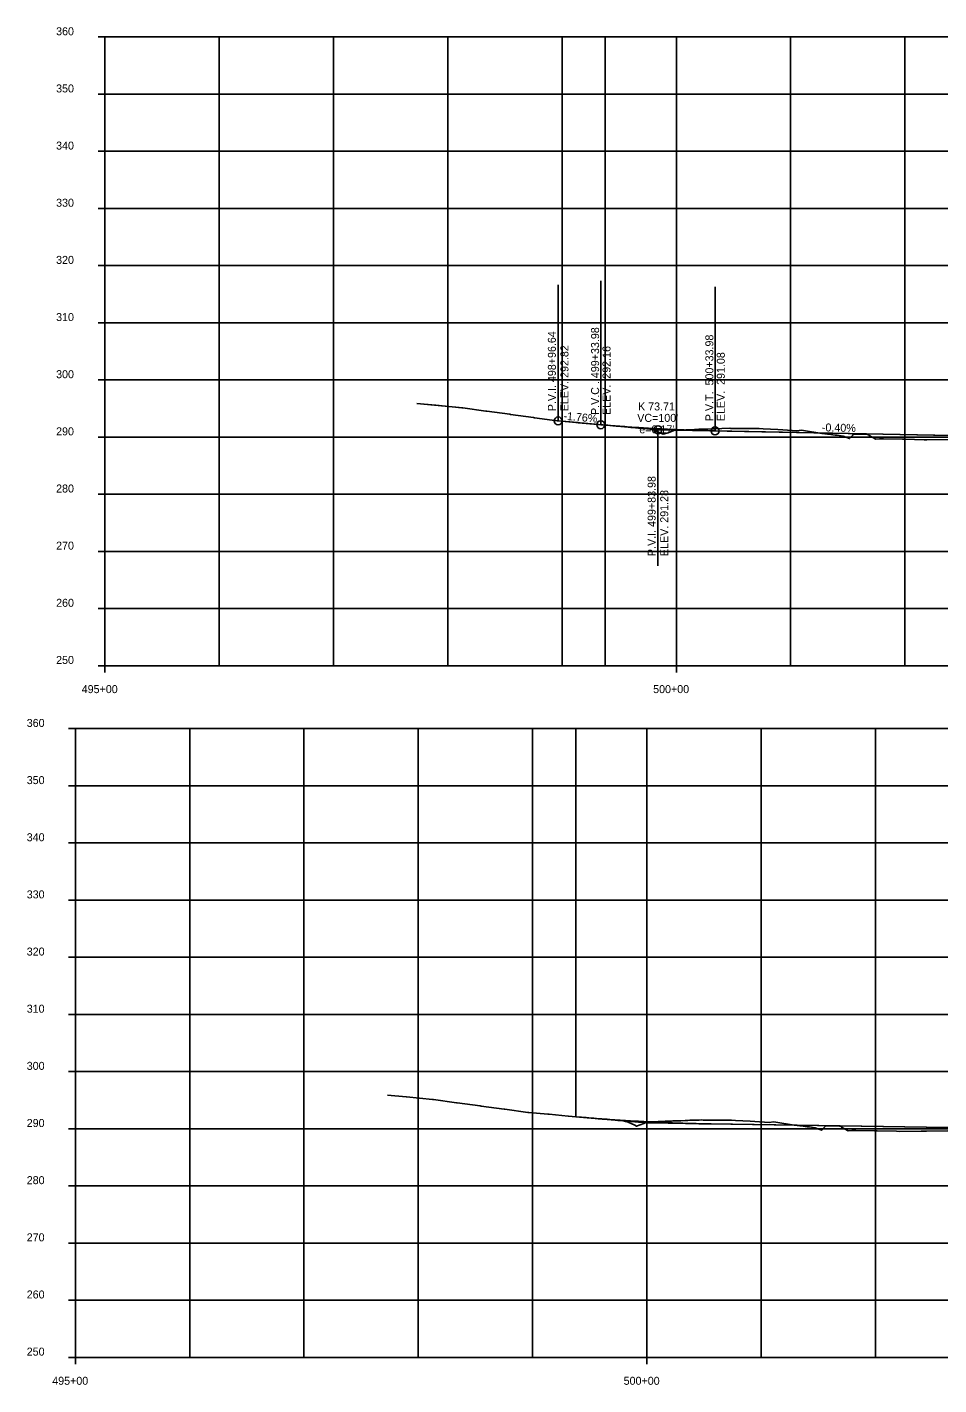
# Model space of a CAD drawing. Extents: x 1300404 to 1323571, y 234004 to 252077.
# Drawn here: x 1318662 to 1319459, y 238049 to 239237 of the extents above; entities that cross this region are included whole.
import ezdxf

# ---------------------------------------------------------------- set-up
doc = ezdxf.new("R2010")
doc.units = 0
for name, color, linetype in [('Default', 7, 'Continuous'), ('R_Axis', 7, 'Continuous'), ('R_Axis Annot', 7, 'Continuous'), ('R_Exist Surface', 7, 'Continuous'), ('R_Grid', 7, 'Continuous'), ('R_Temp Barrier Wall', 7, 'Continuous'), ('R_Vert Alg', 7, 'Continuous'), ('R_Vert Alg Annot', 7, 'Continuous')]:
    doc.layers.add(name, color=color, linetype=linetype)

msp = doc.modelspace()

# ---------------------------------------------------------------- linework, layer by layer
at = {"layer": 'R_Axis'}
for p, q in [((1318723.6, 239228), (1318729.6, 239228)), ((1318723.6, 239228), (1318729.6, 239228)), ((1318729.6, 238678), (1318729.6, 239228)), ((1318723.6, 239178), (1318729.6, 239178)), ((1318723.6, 239128), (1318729.6, 239128)), ((1318723.6, 239078), (1318729.6, 239078)), ((1318723.6, 239028), (1318729.6, 239028)), ((1318723.6, 238978), (1318729.6, 238978)), ((1318723.6, 238928), (1318729.6, 238928)), ((1318723.6, 238878), (1318729.6, 238878)), ((1318723.6, 238828), (1318729.6, 238828)), ((1318723.6, 238778), (1318729.6, 238778)), ((1318723.6, 238728), (1318729.6, 238728)), ((1318723.6, 238678), (1318729.6, 238678)), ((1318729.6, 238678), (1320229.6, 238678)), ((1318729.6, 238672), (1318729.6, 238678)), ((1319229.6, 238672), (1319229.6, 238678)), ((1318697.8, 238622.9), (1318703.8, 238622.9)), ((1318697.8, 238622.9), (1318703.8, 238622.9)), ((1318703.8, 238072.9), (1318703.8, 238622.9)), ((1318697.8, 238572.9), (1318703.8, 238572.9)), ((1318697.8, 238522.9), (1318703.8, 238522.9)), ((1318697.8, 238472.9), (1318703.8, 238472.9)), ((1318697.8, 238422.9), (1318703.8, 238422.9)), ((1318697.8, 238372.9), (1318703.8, 238372.9)), ((1318697.8, 238322.9), (1318703.8, 238322.9)), ((1318697.8, 238272.9), (1318703.8, 238272.9)), ((1318697.8, 238222.9), (1318703.8, 238222.9)), ((1318697.8, 238172.9), (1318703.8, 238172.9)), ((1318697.8, 238122.9), (1318703.8, 238122.9)), ((1318697.8, 238072.9), (1318703.8, 238072.9)), ((1318703.8, 238072.9), (1320203.8, 238072.9)), ((1318703.8, 238066.9), (1318703.8, 238072.9)), ((1319203.8, 238066.9), (1319203.8, 238072.9))]:
    msp.add_line(p, q, dxfattribs=at)
at = {"layer": 'R_Exist Surface'}
for points in [[(1319002.6, 238907.4), (1319018.9, 238905.8), (1319019.2, 238905.8), (1319042, 238903.6), (1319042.8, 238903.5), (1319063, 238900.8), (1319063.7, 238900.7), (1319083.8, 238897.9), (1319084.5, 238897.8), (1319104.6, 238895), (1319105.4, 238894.9), (1319125.4, 238892.2), (1319126.2, 238892.1), (1319143, 238890.6), (1319143.5, 238890.6), (1319143.9, 238890.5), (1319160.7, 238889.1), (1319161, 238889), (1319167.4, 238888.5), (1319169.2, 238888.3), (1319175.2, 238887.8), (1319177, 238887.6), (1319178.1, 238887.5), (1319183.1, 238887.1), (1319189.7, 238886.5), (1319190.9, 238886.4), (1319196.4, 238885.9), (1319198.8, 238885.8), (1319198.9, 238885.8), (1319203.9, 238885.3), (1319204.2, 238885.3), (1319206, 238885.2), (1319206.6, 238885), (1319207.1, 238884.8), (1319209.8, 238883.9), (1319211.7, 238883.4), (1319214.5, 238882.1), (1319218, 238880.4), (1319222.4, 238881.8), (1319227.3, 238883.8), (1319228.1, 238884.1), (1319228.8, 238884.1), (1319229.9, 238884.1), (1319230.2, 238884.1), (1319238.1, 238884.4), (1319238.1, 238884.4), (1319245.4, 238884.7), (1319245.9, 238884.7), (1319246.9, 238884.7), (1319249.3, 238884.8), (1319253.8, 238884.9), (1319261.7, 238885.2), (1319262.2, 238885.2), (1319263.4, 238885.2), (1319263.7, 238885.3), (1319269.5, 238885.5), (1319276.3, 238885.7), (1319277.4, 238885.5), (1319277.5, 238885.5), (1319279.6, 238885.4), (1319285.2, 238885.4), (1319291.1, 238885.4), (1319302.2, 238885.4), (1319305.7, 238885.2), (1319318.4, 238884.5), (1319322.7, 238884.2), (1319335, 238883.5), (1319339, 238883.9), (1319341, 238883.7), (1319356.9, 238881.1), (1319361.9, 238880.5), (1319364.8, 238880.2), (1319366.5, 238880), (1319368.5, 238879.8), (1319370.3, 238879.6), (1319375.5, 238878.8), (1319377.8, 238877.9), (1319381.2, 238876.7), (1319383.9, 238879.8), (1319384.3, 238880.3), (1319395.1, 238880.4), (1319396.4, 238880.4), (1319396.7, 238880.2), (1319396.8, 238880.3), (1319397.7, 238879.9), (1319398.3, 238879.5), (1319404.2, 238876.1), (1319407.5, 238876.5), (1319410.9, 238876.5), (1319427.4, 238876.2), (1319429.5, 238876.1), (1319446.4, 238875.7), (1319448.9, 238875.7), (1319468.1, 238875.9)], [(1318976.9, 238302.3), (1318993.1, 238300.8), (1318993.5, 238300.7), (1319016.3, 238298.5), (1319017.1, 238298.4), (1319037.2, 238295.7), (1319037.9, 238295.6), (1319058, 238292.8), (1319058.8, 238292.7), (1319078.9, 238290), (1319079.6, 238289.9), (1319099.7, 238287.1), (1319100.5, 238287), (1319117.3, 238285.5), (1319117.7, 238285.5), (1319118.2, 238285.5), (1319135, 238284), (1319135.3, 238284), (1319145, 238283.1), (1319146.5, 238283), (1319151.7, 238282.5), (1319152.3, 238282.5), (1319153, 238282.4), (1319161.1, 238281.7), (1319164.8, 238281.4), (1319169.1, 238281), (1319170.4, 238280.9), (1319173.6, 238280.6), (1319177.2, 238280.3), (1319177.8, 238280.3), (1319178.6, 238280.2), (1319181.5, 238280), (1319181.8, 238280), (1319183.1, 238279.9), (1319185.2, 238279.3), (1319185.3, 238279.2), (1319187.4, 238278.5), (1319193.2, 238275.9), (1319194.8, 238275.1), (1319201.3, 238277.5), (1319203.8, 238278.6), (1319204.5, 238278.7), (1319204.9, 238278.9), (1319209.3, 238279), (1319213.6, 238279.2), (1319217.4, 238279.3), (1319219.7, 238279.4), (1319222.4, 238279.6), (1319225.4, 238279.6), (1319226.6, 238279.7), (1319233.4, 238279.9), (1319237.4, 238280.1), (1319239.3, 238280), (1319239.8, 238280.2), (1319241.5, 238280.3), (1319249.5, 238280.5), (1319251.9, 238280.6), (1319253.2, 238280.4), (1319255.5, 238280.3), (1319257.6, 238280.3), (1319266.8, 238280.3), (1319277.9, 238280.3), (1319281.4, 238280.1), (1319294.1, 238279.4), (1319298.4, 238279.1), (1319310.7, 238278.4), (1319314.7, 238278.9), (1319316.7, 238278.6), (1319332.6, 238276.1), (1319337.7, 238275.4), (1319340.5, 238275.1), (1319342.2, 238274.9), (1319344.2, 238274.7), (1319346, 238274.5), (1319351.2, 238273.7), (1319353.5, 238272.9), (1319356.9, 238271.6), (1319359.6, 238274.7), (1319360, 238275.2), (1319370.8, 238275.3), (1319372.1, 238275.3), (1319372.4, 238275.1), (1319372.5, 238275.2), (1319373.4, 238274.8), (1319374, 238274.4), (1319379.9, 238271.1), (1319383.2, 238271.4), (1319386.7, 238271.4), (1319403.1, 238271.1), (1319405.2, 238271), (1319422.1, 238270.7), (1319424.6, 238270.6), (1319443.8, 238270.8), (1319446, 238270.8), (1319448.5, 238270.8), (1319467.1, 238271)]]:
    msp.add_lwpolyline(points, dxfattribs=at)
at = {"layer": 'R_Grid'}
for p, q in [((1318729.6, 239228), (1320229.6, 239228)), ((1318729.6, 239228), (1320229.6, 239228)), ((1318829.6, 238678), (1318829.6, 239228)), ((1318929.6, 238678), (1318929.6, 239228)), ((1319029.6, 238678), (1319029.6, 239228)), ((1319129.6, 238678), (1319129.6, 239228)), ((1319229.6, 238678), (1319229.6, 239228)), ((1319329.6, 238678), (1319329.6, 239228)), ((1319429.6, 238678), (1319429.6, 239228)), ((1318729.6, 239178), (1320229.6, 239178)), ((1318729.6, 239128), (1320229.6, 239128)), ((1318729.6, 239078), (1320229.6, 239078)), ((1318729.6, 239028), (1320229.6, 239028)), ((1318729.6, 238978), (1320229.6, 238978)), ((1318729.6, 238928), (1320229.6, 238928)), ((1318729.6, 238878), (1320229.6, 238878)), ((1318729.6, 238828), (1320229.6, 238828)), ((1318729.6, 238778), (1320229.6, 238778)), ((1318729.6, 238728), (1320229.6, 238728)), ((1318703.8, 238622.9), (1320203.8, 238622.9)), ((1318703.8, 238622.9), (1320203.8, 238622.9)), ((1318803.8, 238072.9), (1318803.8, 238622.9)), ((1318903.8, 238072.9), (1318903.8, 238622.9)), ((1319003.8, 238072.9), (1319003.8, 238622.9)), ((1319103.8, 238072.9), (1319103.8, 238622.9)), ((1319203.8, 238072.9), (1319203.8, 238622.9)), ((1319303.8, 238072.9), (1319303.8, 238622.9)), ((1319403.8, 238072.9), (1319403.8, 238622.9)), ((1318703.8, 238572.9), (1320203.8, 238572.9)), ((1318703.8, 238522.9), (1320203.8, 238522.9)), ((1318703.8, 238472.9), (1320203.8, 238472.9)), ((1318703.8, 238422.9), (1320203.8, 238422.9)), ((1318703.8, 238372.9), (1320203.8, 238372.9)), ((1318703.8, 238322.9), (1320203.8, 238322.9)), ((1318703.8, 238272.9), (1320203.8, 238272.9)), ((1318703.8, 238222.9), (1320203.8, 238222.9)), ((1318703.8, 238172.9), (1320203.8, 238172.9)), ((1318703.8, 238122.9), (1320203.8, 238122.9))]:
    msp.add_line(p, q, dxfattribs=at)
at = {"layer": 'R_Temp Barrier Wall'}
for p, q in [((1319167.4, 238678), (1319167.4, 239228)), ((1319002.6, 238907.4), (1319042.8, 238903.5)), ((1319126.2, 238892.1), (1319213.5, 238884.4)), ((1319584, 238877), (1319213.5, 238884.4)), ((1319141.6, 238283.4), (1319141.6, 238622.9)), ((1319141.6, 238283.4), (1319203.4, 238278)), ((1319203.4, 238278), (1319547.5, 238272.8))]:
    msp.add_line(p, q, dxfattribs=at)
at = {"layer": 'R_Vert Alg'}
for p, q in [((1319126.2, 238892.1), (1319126.2, 239011.1)), ((1319163.5, 238888.8), (1319163.5, 239014.8)), ((1319263.5, 238883.4), (1319263.5, 239009.4)), ((1319126.2, 238892.1), (1319163.5, 238888.8)), ((1319188.5, 238886.6), (1319213.5, 238884.4)), ((1319213.5, 238884.4), (1319238.5, 238883.9)), ((1319213.5, 238884.4), (1319213.5, 238765.4)), ((1319263.5, 238883.4), (1319484, 238879)), ((1319141.6, 238283.4), (1319148.4, 238282.8)), ((1319258.4, 238277.2), (1319497.5, 238273.6))]:
    msp.add_line(p, q, dxfattribs=at)
for points in [[(1319163.5, 238888.8), (1319165.6, 238888.6), (1319167.7, 238888.4), (1319169.8, 238888.3), (1319171.9, 238888.1), (1319174, 238887.9), (1319176, 238887.8), (1319178.1, 238887.6), (1319180.2, 238887.4), (1319182.3, 238887.3), (1319184.4, 238887.1), (1319186.5, 238887), (1319188.5, 238886.8), (1319190.6, 238886.7), (1319192.7, 238886.5), (1319194.8, 238886.4), (1319196.9, 238886.3), (1319199, 238886.1), (1319201, 238886), (1319203.1, 238885.9), (1319205.2, 238885.7), (1319207.3, 238885.6), (1319209.4, 238885.5), (1319211.5, 238885.4), (1319215.6, 238885.2), (1319217.7, 238885), (1319219.8, 238884.9), (1319221.9, 238884.8), (1319224, 238884.7), (1319226, 238884.6), (1319228.1, 238884.5), (1319230.2, 238884.5), (1319232.3, 238884.4), (1319234.4, 238884.3), (1319236.5, 238884.2), (1319238.5, 238884.1), (1319240.6, 238884), (1319242.7, 238884), (1319244.8, 238883.9), (1319246.9, 238883.8), (1319249, 238883.8), (1319251, 238883.7), (1319253.1, 238883.7), (1319255.2, 238883.6), (1319257.3, 238883.6), (1319259.4, 238883.5), (1319261.5, 238883.5), (1319263.5, 238883.4)], [(1319148.4, 238282.8), (1319150.7, 238282.6), (1319152.9, 238282.4), (1319155.2, 238282.2), (1319157.5, 238282), (1319159.8, 238281.9), (1319162.1, 238281.7), (1319164.4, 238281.5), (1319166.7, 238281.3), (1319169, 238281.2), (1319171.3, 238281), (1319173.6, 238280.8), (1319175.9, 238280.7), (1319178.2, 238280.5), (1319180.4, 238280.3), (1319182.7, 238280.2), (1319185, 238280), (1319187.3, 238279.9), (1319189.6, 238279.8), (1319191.9, 238279.6), (1319194.2, 238279.5), (1319196.5, 238279.4), (1319198.8, 238279.2), (1319201.1, 238279.1), (1319205.7, 238278.9), (1319207.9, 238278.8), (1319210.2, 238278.7), (1319212.5, 238278.5), (1319214.8, 238278.4), (1319217.1, 238278.3), (1319219.4, 238278.3), (1319221.7, 238278.2), (1319224, 238278.1), (1319226.3, 238278), (1319228.6, 238277.9), (1319230.9, 238277.8), (1319233.2, 238277.8), (1319235.4, 238277.7), (1319237.7, 238277.6), (1319240, 238277.6), (1319242.3, 238277.5), (1319244.6, 238277.4), (1319246.9, 238277.4), (1319249.2, 238277.3), (1319251.5, 238277.3), (1319253.8, 238277.2), (1319256.1, 238277.2), (1319258.4, 238277.2)]]:
    msp.add_lwpolyline(points, dxfattribs=at)
for centre in [(1319126.2, 238892.1), (1319163.5, 238888.8), (1319213.5, 238884.4), (1319263.5, 238883.4)]:
    msp.add_circle(centre, 3.5, dxfattribs=at)

# ---------------------------------------------------------------- texts
at = {"layer": 'Default'}
for p in [(1318729.6, 238678), (1318703.8, 238072.9)]:
    msp.add_text('-', height=0.0001, dxfattribs=at).set_placement(p)
at = {"layer": 'R_Axis Annot'}
for s, p in [('360', (1318686.9, 239229.5)), ('360', (1318686.9, 239229.5)), ('350', (1318686.9, 239179.5)), ('340', (1318686.9, 239129.5)), ('330', (1318686.9, 239079.5)), ('320', (1318686.9, 239029.5)), ('310', (1318686.9, 238979.5)), ('300', (1318686.9, 238929.5)), ('290', (1318686.9, 238879.5)), ('280', (1318686.9, 238829.5)), ('270', (1318686.9, 238779.5)), ('260', (1318686.9, 238729.5)), ('250', (1318686.9, 238679.5)), ('495+00', (1318709.3, 238654)), ('500+00', (1319209.3, 238654)), ('360', (1318661.2, 238624.4)), ('360', (1318661.2, 238624.4)), ('350', (1318661.2, 238574.4)), ('340', (1318661.2, 238524.4)), ('330', (1318661.2, 238474.4)), ('320', (1318661.2, 238424.4)), ('310', (1318661.2, 238374.4)), ('300', (1318661.2, 238324.4)), ('290', (1318661.2, 238274.4)), ('280', (1318661.2, 238224.4)), ('270', (1318661.2, 238174.4)), ('260', (1318661.2, 238124.4)), ('250', (1318661.2, 238074.4)), ('495+00', (1318683.5, 238048.9)), ('500+00', (1319183.5, 238048.9))]:
    msp.add_text(s, height=7, dxfattribs=at).set_placement(p)
at = {"layer": 'R_Vert Alg Annot'}
for s, rotation, p in [('P.V.I. 498+96.64', 90, (1319124.2, 238900.6)), ('P.V.C . 499+33.98', 90, (1319162, 238897.3)), ('ELEV. 292.82', 90, (1319135.2, 238900.6)), ('ELEV.  292.16', 90, (1319172, 238897.3)), ('P.V.T.  500+33.98', 90, (1319262, 238891.9)), ('ELEV.  291.08', 90, (1319272, 238891.9)), ('-1.76%', 354.9806, (1319130.6, 238893.2)), ('-0.40%', 358.8542, (1319356.9, 238883)), ('P.V.I. 499+83.98', 90, (1319211.5, 238773.9)), ('ELEV. 291.28', 90, (1319222.5, 238773.9))]:
    msp.add_text(s, height=7, rotation=rotation, dxfattribs=at).set_placement(p)
for s, p in [('K 73.71', (1319196.1, 238901.3)), ("VC=100'", (1319195.4, 238891.3)), ("e=0.17'", (1319197.2, 238881.3))]:
    msp.add_text(s, height=7, dxfattribs=at).set_placement(p)

doc.saveas('drawing.dxf')
